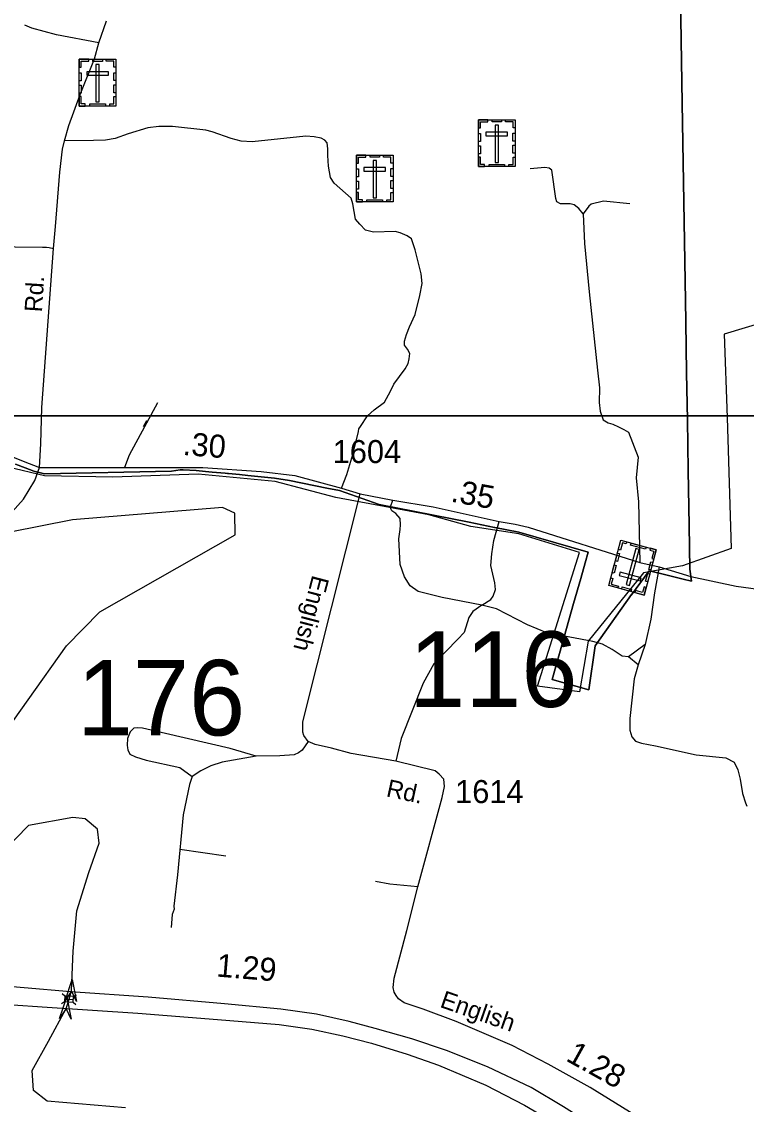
# Model space of a CAD drawing. Extents: x 2220236 to 2384410, y 720751 to 894131.
# Drawn here: x 2336765 to 2340704, y 813234 to 819117 of the extents above; entities that cross this region are included whole.
import ezdxf

# ---------------------------------------------------------------- set-up
doc = ezdxf.new("R2010")
doc.units = 0
doc.layers.add('Default', color=7, linetype='Continuous')

msp = doc.modelspace()

# ---------------------------------------------------------------- linework, layer by layer
at = {"layer": 'Default'}
for p, q in [((2340153.9, 815733.5), (2340062.6, 815666.3)), ((2340153.9, 815733.5), (2340115.2, 815623)), ((2340115.2, 815623), (2340062.6, 815666.3)), ((2337625.4, 814620.3), (2337874.4, 814584.8)), ((2336982.1, 813782.3), (2336998.2, 813792.1)), ((2336986.1, 813835.7), (2337000.6, 813823.6)), ((2336999.4, 813807.9), (2337046.7, 813804.3)), ((2337045.6, 813788.9), (2337060.1, 813776.8)), ((2337047.9, 813820), (2337064, 813829.8))]:
    msp.add_line(p, q, dxfattribs=at)
for points in [[(2329807.7, 835464.4), (2346103.7, 835464.4), (2346103.7, 816974.9), (2329807.7, 816974.9), (2329807.7, 835464.4)], [(2336732, 816712.6), (2336784.2, 816692.4), (2336831, 816674.3), (2336889, 816660.3), (2337579.2, 816675.1), (2337626, 816681.1), (2337643.8, 816681), (2337714.2, 816677.3), (2337764.8, 816673.3), (2337800.8, 816669.9), (2337848.5, 816664.9), (2337872.2, 816663.4), (2337884, 816662.6), (2337889.5, 816662.2), (2337949.5, 816656.5), (2337994.5, 816650.5), (2338139.8, 816636.1), (2338221.5, 816623.2), (2338424.8, 816582.5), (2338492.5, 816568.9), (2338708.2, 816494.1), (2339197, 816396.7), (2339335.8, 816369.1), (2339337.2, 816368.8), (2339467.5, 816342.9), (2339843.8, 816233.6), (2339827.5, 816175.9), (2339803.5, 816091.7), (2339765.2, 815955.9), (2339726.8, 815820.2), (2339688.2, 815684.6), (2339648.2, 815543.2), (2339847, 815486.8), (2339882, 815725.4), (2340079.2, 816004.6), (2340079.2, 816002.8), (2340176, 816133.8), (2340230.8, 816119.7), (2340359.8, 816088.4), (2340405.8, 816077.3), (2340397.2, 816141.4), (2340393.2, 816378.6), (2340388.2, 816677.2), (2340383.5, 816954.2), (2340379.2, 817208.9), (2340374.5, 817485.6), (2340372.8, 817600.8), (2340355, 818674.1), (2340344.5, 819362.8)], [(2340344.5, 819362.8), (2340355, 818674.1), (2340372.8, 817600.8), (2340374.5, 817485.6), (2340379.2, 817208.9), (2340383.5, 816954.2), (2340388.2, 816677.2), (2340393.2, 816378.6), (2340397.2, 816141.4), (2340405.8, 816077.3), (2340359.8, 816088.4), (2340230.8, 816119.7), (2340176, 816133.8), (2340079.2, 816002.8), (2340079.2, 816004.6), (2339882, 815725.4), (2339847, 815486.8), (2339648.2, 815543.2), (2339688.2, 815684.6), (2339726.8, 815820.2), (2339765.2, 815955.9), (2339803.5, 816091.7), (2339827.5, 816175.9), (2339843.8, 816233.6), (2339467.5, 816342.9), (2339337.2, 816368.8), (2339335.8, 816369.1), (2339197, 816396.7), (2338708.2, 816494.1), (2338492.5, 816568.9), (2338424.8, 816582.5), (2338221.5, 816623.2), (2338139.8, 816636.1), (2337994.5, 816650.5), (2337949.5, 816656.5), (2337889.5, 816662.2), (2337884, 816662.6), (2337872.2, 816663.4), (2337848.5, 816664.9), (2337800.8, 816669.9), (2337764.8, 816673.3), (2337714.2, 816677.3), (2337643.8, 816681), (2337626, 816681.1), (2337579.2, 816675.1), (2336889, 816660.3), (2336831, 816674.3), (2336784.2, 816692.4), (2336732, 816712.6)], [(2336732, 816712.6), (2336784.2, 816692.4), (2336831, 816674.3), (2336889, 816660.3), (2337579.2, 816675.1), (2337626, 816681.1), (2337643.8, 816681), (2337714.2, 816677.3), (2337764.8, 816673.3), (2337800.8, 816669.9), (2337848.5, 816664.9), (2337872.2, 816663.4), (2337884, 816662.6), (2337889.5, 816662.2), (2337949.5, 816656.5), (2337994.5, 816650.5), (2338139.8, 816636.1), (2338221.5, 816623.2), (2338424.8, 816582.5), (2338492.5, 816568.9), (2338708.2, 816494.1), (2339197, 816396.7), (2339335.8, 816369.1), (2339337.2, 816368.8), (2339467.5, 816342.9), (2339843.8, 816233.6), (2339827.5, 816175.9), (2339803.5, 816091.7), (2339765.2, 815955.9), (2339726.8, 815820.2), (2339688.2, 815684.6), (2339648.2, 815543.2), (2339847, 815486.8), (2339882, 815725.4), (2340079.2, 816004.6), (2340079.2, 816002.8), (2340176, 816133.8), (2340230.8, 816119.7), (2340359.8, 816088.4), (2340405.8, 816077.3), (2340397.2, 816141.4), (2340393.2, 816378.6), (2340388.2, 816677.2), (2340383.5, 816954.2), (2340379.2, 817208.9), (2340374.5, 817485.6), (2340372.8, 817600.8), (2340355, 818674.1), (2340344.5, 819362.8)], [(2340344.5, 819362.8), (2340355, 818674.1), (2340372.8, 817600.8), (2340374.5, 817485.6), (2340379.2, 817208.9), (2340383.5, 816954.2), (2340388.2, 816677.2), (2340393.2, 816378.6), (2340397.2, 816141.4), (2340405.8, 816077.3), (2340359.8, 816088.4), (2340230.8, 816119.7), (2340176, 816133.8), (2340079.2, 816002.8), (2340079.2, 816004.6), (2339882, 815725.4), (2339847, 815486.8), (2339648.2, 815543.2), (2339688.2, 815684.6), (2339726.8, 815820.2), (2339765.2, 815955.9), (2339803.5, 816091.7), (2339827.5, 816175.9), (2339843.8, 816233.6), (2339467.5, 816342.9), (2339337.2, 816368.8), (2339335.8, 816369.1), (2339197, 816396.7), (2338708.2, 816494.1), (2338492.5, 816568.9), (2338424.8, 816582.5), (2338221.5, 816623.2), (2338139.8, 816636.1), (2337994.5, 816650.5), (2337949.5, 816656.5), (2337889.5, 816662.2), (2337884, 816662.6), (2337872.2, 816663.4), (2337848.5, 816664.9), (2337800.8, 816669.9), (2337764.8, 816673.3), (2337714.2, 816677.3), (2337643.8, 816681), (2337626, 816681.1), (2337579.2, 816675.1), (2336889, 816660.3), (2336831, 816674.3), (2336784.2, 816692.4), (2336732, 816712.6)], [(2337185.4, 819002.7), (2336955.2, 819045.9), (2336820.6, 819082.2), (2336782.6, 819097.7)], [(2336862.2, 816694.7), (2336869.3, 816822.5), (2336874.4, 817021), (2336938.4, 817883.7), (2336948.6, 818003.2), (2336972.1, 818298.3), (2336986.5, 818424.3), (2336997.9, 818468.6), (2337020.9, 818552.8), (2337082.9, 818721.4), (2337160.6, 818914.2), (2337185.4, 819002.7), (2337226, 819121)], [(2333626.2, 818812.7), (2333689.1, 818786.2), (2333727.9, 818769.8), (2333830.4, 818726.8), (2333939.5, 818682.1), (2334071.7, 818624.2), (2334328.5, 818504.5), (2334658.5, 818316.5), (2334900.5, 818149.5), (2335168.9, 817940.7), (2335266.9, 817865.8), (2335514, 817676.9), (2335717.8, 817511.4), (2335849.5, 817350.5), (2335876.3, 817311.3), (2336034.6, 817119.3), (2336133.6, 817022.5), (2336218.4, 816963.6), (2336315.8, 816918.9), (2336549.9, 816817.6), (2336773, 816728.5), (2336862.2, 816694.7)], [(2342929.9, 818672.1), (2342390.1, 818280.9), (2341802.5, 817919.9), (2340961.2, 817532.3), (2340582.6, 817418.9)], [(2342929.9, 818672.1), (2342390.1, 818280.9), (2341802.5, 817919.9), (2340961.2, 817532.3), (2340582.6, 817418.9)], [(2338502.8, 816582.9), (2338533.4, 816655.5), (2338565.9, 816765.9), (2338595.4, 816890.8), (2338598.5, 816903.9), (2338607.2, 816917), (2338645.4, 816974.8), (2338681.1, 817007.3), (2338737.8, 817048.5), (2338769.8, 817108.3), (2338787.2, 817146.5), (2338850.2, 817231.3), (2338865.9, 817259.3), (2338871.6, 817285.4), (2338875.3, 817313.5), (2338862.9, 817337.2), (2338846.8, 817359.2), (2338846.5, 817381.2), (2338856, 817417.2), (2338873.5, 817459.3), (2338904.6, 817525.8), (2338929.5, 817628.1), (2338942.6, 817694.2), (2338936.1, 817746), (2338904.5, 817877.6), (2338883.8, 817937.3), (2338859.6, 817953.2), (2338823.3, 817968.7), (2338795.4, 817976.3), (2338677.5, 817972.9), (2338633.2, 817984.3), (2338602.9, 818015.9), (2338580.6, 818043.6), (2338565.5, 818127.4), (2338555.3, 818157.4), (2338464.3, 818240.1), (2338443.9, 818269.9), (2338433.1, 818331.9), (2338428.6, 818389.7), (2338430.1, 818425.8), (2338425.6, 818457.7), (2338413.5, 818473.6), (2338393.3, 818483.3), (2338355.2, 818490.8), (2338309.3, 818494.3), (2338017.7, 818464.8), (2337957.8, 818468), (2337903.6, 818481.4), (2337801.1, 818518.2), (2337767.1, 818527.8), (2337584.8, 818547.6), (2337511, 818546.6), (2337451, 818539.9), (2337343.3, 818506.7), (2337273.7, 818481.9), (2337221.9, 818473.1), (2337155.9, 818470.4), (2336997.9, 818468.6)], [(2339817.9, 818072.5), (2339793.5, 818102.3), (2339767.3, 818121.9), (2339747.2, 818127.7), (2339693.2, 818127.1), (2339673.1, 818138.8), (2339668.8, 818156.7), (2339646.9, 818310.4), (2339632.9, 818320.3), (2339609, 818323.9), (2339529, 818317)], [(2340071.2, 818127.7), (2339926.9, 818141.8), (2339861.2, 818125.1), (2339847.4, 818114.9), (2339817.9, 818072.5)], [(2339817.9, 818072.5), (2339823.7, 817910.7), (2339849, 817649), (2339894.6, 817223.1), (2339905.1, 817127.9), (2339904.1, 817048), (2339908.7, 817000), (2339925.2, 816954.2), (2339953.5, 816936.6), (2339977.4, 816929), (2340009.6, 816915.3), (2340037.8, 816901.6), (2340064, 816885.9), (2340115.6, 816750.5), (2340104.9, 816638.4), (2340118.4, 816508.7), (2340125.1, 816178.1)], [(2336521.3, 817845.3), (2336528.2, 817870.5), (2336541.2, 817887), (2336554.2, 817893.9), (2336565.5, 817895.6), (2336601.9, 817895.6), (2336730.2, 817893), (2336879.2, 817891.3), (2336900.9, 817891.3), (2336914.8, 817889.6), (2336938.4, 817883.7)], [(2337260.1, 816641.7), (2336889.7, 816649.6), (2336692.7, 816696.9), (2336109.5, 816965), (2335833.7, 817241.1), (2335717.1, 817380.6), (2335517.8, 817447.2)], [(2337260.1, 816641.7), (2336889.7, 816649.6), (2336692.7, 816696.9), (2336109.5, 816965), (2335833.7, 817241.1), (2335717.1, 817380.6), (2335517.8, 817447.2)], [(2340582.6, 817418.9), (2340600.3, 816966.5), (2340621.7, 816254.8)], [(2340582.6, 817418.9), (2340600.3, 816966.5), (2340621.7, 816254.8)], [(2337503.9, 817045), (2337349.1, 816761.7), (2337323.4, 816695)], [(2329807.7, 816974.9), (2370566.3, 816974.8), (2370566.3, 785046.7), (2329807.6, 785046.7), (2329807.7, 816974.9)], [(2337428.3, 816917.6), (2337444.9, 816948.9), (2337446.3, 816948.9)], [(2336653.1, 816396.7), (2336714.5, 816453.7), (2336776.1, 816522.1), (2336837.6, 816623.1), (2336862.2, 816694.7)], [(2336862.2, 816694.7), (2337323.4, 816695), (2337749.3, 816695), (2338067.4, 816672.7), (2338249.5, 816650.1), (2338502.8, 816582.9), (2338604.5, 816550.6)], [(2338142.7, 816618.1), (2337725, 816657.5), (2337260.1, 816641.7)], [(2338142.7, 816618.1), (2337725, 816657.5), (2337260.1, 816641.7)], [(2340144.4, 816121.2), (2339844.9, 815750.6), (2339797.6, 815474.6), (2339569.1, 815506.1), (2339797.6, 816231.7), (2339466.7, 816334.2), (2339206.6, 816373.6), (2338978.1, 816436.7), (2338473.7, 816531.3), (2338142.7, 816618.1)], [(2340144.4, 816121.2), (2339844.9, 815750.6), (2339797.6, 815474.6), (2339569.1, 815506.1), (2339797.6, 816231.7), (2339466.7, 816334.2), (2339206.6, 816373.6), (2338978.1, 816436.7), (2338473.7, 816531.3), (2338142.7, 816618.1)], [(2340129.6, 813155.8), (2339855, 813326.1), (2339627.6, 813452.7), (2339430.9, 813553.7), (2339127.3, 813684.6), (2338947.7, 813751.4), (2338845, 813785.6), (2338814.2, 813807.9), (2338800.6, 813825), (2338790.3, 813843.8), (2338785.2, 813869.5), (2338790.3, 813919.1), (2338857.9, 814177.8), (2338917.7, 814416.3), (2339050.2, 814900.5), (2339063.5, 814960.6), (2339058.9, 815000.5), (2339034.6, 815028.1), (2339012.4, 815046), (2338798, 815099.3), (2338555.4, 815140.4), (2338449.9, 815168.5), (2338361, 815189.1), (2338322.8, 815205.5), (2338298.3, 815237.3), (2338294.1, 815257.2), (2338293.4, 815313.2), (2338604.5, 816550.6)], [(2338604.5, 816550.6), (2338782.9, 816516.6), (2339001.3, 816481.3), (2339359.7, 816401.5), (2339446.9, 816386.1), (2339518.7, 816370.7), (2340125.1, 816178.1), (2340229.4, 816154.2), (2340402.2, 816102.8), (2340647.8, 816049.1), (2340820.1, 816025.4)], [(2339265.6, 815946.7), (2339051.2, 815988), (2338920.8, 816020.5), (2338876.3, 816051.9), (2338845.8, 816099.6), (2338823, 816167.3), (2338815.3, 816307.1), (2338822.7, 816357.2), (2338824.4, 816383.3), (2338822, 816417.2), (2338799.7, 816444.9), (2338777.5, 816458.6), (2338771.4, 816470.5), (2338769.2, 816480.5), (2338782.9, 816516.6)], [(2336590.1, 815138), (2337008.2, 815726.1), (2337189.3, 815910.8), (2337925.2, 816328.2), (2337924.2, 816446.3), (2337857.1, 816476.3), (2337041.2, 816410.2), (2336703, 816342.7)], [(2339265.6, 815946.7), (2339315.2, 815977.3), (2339327, 815995.4), (2339340.6, 816031.6), (2339336.1, 816067.4), (2339315.2, 816161.9), (2339320.3, 816225.2), (2339332.3, 816297.1), (2339359.7, 816401.5)], [(2340621.7, 816254.8), (2340621.7, 816254.8), (2340357.2, 816160.7), (2340144.4, 816121.2)], [(2340621.7, 816254.8), (2340621.7, 816254.8), (2340357.2, 816160.7), (2340144.4, 816121.2)], [(2340229.4, 816154.2), (2340205.5, 816013.8), (2340185, 815870), (2340153.9, 815733.5)], [(2339265.6, 815946.7), (2339218, 815912.1), (2339196.3, 815879.8), (2339169.4, 815797.5), (2339135.9, 815761.1), (2339005.5, 815627.5), (2338946.7, 815522.9), (2338828.4, 815221.5), (2338798, 815099.3)], [(2340062.6, 815666.3), (2340028.6, 815669.9), (2339974.1, 815705.3), (2339921.9, 815734.6), (2339869.8, 815748.1), (2339619.3, 815796.9), (2339514.7, 815839.6), (2339345.7, 815925.6), (2339265.6, 815946.7)], [(2340115.2, 815623), (2340094.1, 815546.7), (2340070.7, 815330.5), (2340071.5, 815266.5), (2340082, 815230.7), (2340102.1, 815206.9), (2340134.3, 815197.4), (2340210.4, 815182.3), (2340430.6, 815133.7), (2340591.9, 815117.2), (2340637.4, 815092.4), (2340658.1, 815051), (2340670.5, 815001.3), (2340682.9, 814922.7), (2340700, 814872.2), (2340706.2, 814854.4)], [(2338039.7, 815126.1), (2337899.4, 815168.4), (2337422.3, 815278.8), (2337394.2, 815280.4), (2337374.3, 815278), (2337354.5, 815257.8), (2337340.9, 815221.6), (2337339.4, 815185.8), (2337340.7, 815171.1), (2337341.7, 815159.8), (2337353.9, 815135.9), (2337384, 815122.4), (2337442.4, 815104.9), (2337624.7, 815065.2), (2337691.3, 815016.1)], [(2338322.8, 815205.5), (2338289.3, 815159.1), (2338269.5, 815144.9), (2338245.6, 815132.7), (2338167.7, 815127.7), (2338039.7, 815126.1)], [(2338039.7, 815126.1), (2337854.2, 815093.9), (2337792.6, 815073.2), (2337738.9, 815046.6), (2337691.3, 815016.1)], [(2337691.3, 815016.1), (2337677.7, 814971.9), (2337643.8, 814807.4), (2337611.7, 814481.2)], [(2337330.1, 813215.3), (2336904.2, 813250.5), (2336829.2, 813309.8), (2336822.7, 813418.5), (2336911.4, 813576.5), (2337007.3, 813755.1), (2337023.1, 813806.1), (2337036.4, 813851.1), (2337046.1, 814066.1), (2337065.6, 814286), (2337131.2, 814493.9), (2337187.2, 814653.6), (2337178.2, 814728.8), (2337111.1, 814785.1), (2337044.3, 814792.2), (2336803.2, 814749.6), (2336663.3, 814606)], [(2337611.7, 814481.2), (2337592.5, 814311.5), (2337594.8, 814295.4), (2337582.8, 814264.8), (2337578, 814195.8)], [(2338917.7, 814416.3), (2338765.5, 814430), (2338687.8, 814444.3)], [(2337031.2, 813845.4), (2336525.9, 813889.4), (2335438.7, 813985.3), (2334767.5, 814056.7)], [(2334785.5, 813894.3), (2335438.5, 813847.1), (2336478.8, 813791.1), (2336903.3, 813761.7)], [(2339848.7, 813128.2), (2339793.4, 813168.2), (2339710.8, 813221.2), (2339535, 813325), (2339297.9, 813437.3), (2339074.5, 813526.2), (2338886.1, 813589.8), (2338687, 813647), (2338545.2, 813685.1), (2338367.3, 813723.3), (2338174.6, 813750.8), (2337867.6, 813780.5), (2337452.6, 813816.5), (2337031.2, 813845.4)], [(2336903.3, 813761.7), (2337397.5, 813729.6), (2337829.5, 813695.7), (2338164, 813668.2), (2338341.9, 813642.8), (2338511.3, 813606.7), (2338665.9, 813566.5), (2338860.7, 813507.2), (2339030, 813447.8), (2339287.3, 813337.7), (2339499, 813229.6), (2339736.2, 813089.8), (2339812.4, 813039), (2339897.1, 812979.7), (2339925.9, 812957.6)]]:
    msp.add_lwpolyline(points, dxfattribs=at)
for points in [[(2337078, 818912.7), (2337277.1, 818912.7), (2337277.1, 818658.1), (2337078, 818658.1)], [(2337078, 818869.4), (2337089.4, 818869.4), (2337089.4, 818901.6), (2337129.9, 818901.6), (2337129.9, 818912.7), (2337078, 818912.7)], [(2337152.1, 818912.7), (2337203.9, 818912.7), (2337203.9, 818901.3), (2337152.1, 818901.3)], [(2337277.2, 818869.4), (2337265.8, 818869.4), (2337265.8, 818901.6), (2337225.3, 818901.6), (2337225.3, 818912.7), (2337277.2, 818912.7)], [(2337078, 818795.3), (2337078, 818838.6), (2337089.4, 818838.6), (2337089.4, 818795.3)], [(2337118.8, 818844.7), (2337118.8, 818826), (2337236.6, 818826), (2337236.6, 818844.7)], [(2337187, 818883.4), (2337168.4, 818883.4), (2337168.4, 818680.7), (2337187, 818680.7)], [(2337265.8, 818796.3), (2337265.8, 818839.6), (2337277.2, 818839.6), (2337277.2, 818796.3)], [(2337078, 818728.1), (2337078, 818771.4), (2337089.4, 818771.4), (2337089.4, 818728.1)], [(2337265.7, 818730.4), (2337265.7, 818773.7), (2337277.1, 818773.7), (2337277.1, 818730.4)], [(2337111.1, 818658.2), (2337111.1, 818669.6), (2337089.1, 818669.6), (2337089.1, 818710.1), (2337078, 818710.1), (2337078, 818658.2)], [(2337135.5, 818669.6), (2337220.3, 818669.6), (2337220.3, 818658.2), (2337135.5, 818658.2)], [(2337244, 818658.1), (2337244, 818669.6), (2337266, 818669.6), (2337266, 818710), (2337277.1, 818710), (2337277.1, 818658.1)], [(2339247.8, 818540.6), (2339259.2, 818540.6), (2339259.2, 818572.8), (2339299.8, 818572.8), (2339299.8, 818583.9), (2339247.9, 818583.9)], [(2339247.9, 818583.9), (2339446.9, 818583.9), (2339446.9, 818329.3), (2339247.9, 818329.3)], [(2339321.9, 818583.9), (2339373.7, 818583.9), (2339373.7, 818572.5), (2339321.9, 818572.5)], [(2339356.9, 818554.6), (2339338.2, 818554.6), (2339338.2, 818351.8), (2339356.9, 818351.8)], [(2339447, 818540.5), (2339435.7, 818540.5), (2339435.7, 818572.7), (2339395.1, 818572.7), (2339395.1, 818583.9), (2339447, 818583.9)], [(2339247.8, 818466.4), (2339247.8, 818509.7), (2339259.2, 818509.7), (2339259.2, 818466.4)], [(2339288.7, 818515.8), (2339288.7, 818497.2), (2339406.4, 818497.2), (2339406.4, 818515.8)], [(2339435.6, 818467.5), (2339435.6, 818510.8), (2339447, 818510.8), (2339447, 818467.5)], [(2339247.8, 818399.2), (2339247.8, 818442.5), (2339259.2, 818442.5), (2339259.2, 818399.2)], [(2339435.6, 818401.5), (2339435.6, 818444.9), (2339447, 818444.9), (2339447, 818401.5)], [(2338584.7, 818392), (2338783.8, 818392), (2338783.8, 818137.4), (2338584.7, 818137.4)], [(2338584.7, 818348.7), (2338596, 818348.7), (2338596, 818380.9), (2338636.6, 818380.9), (2338636.6, 818392), (2338584.7, 818392)], [(2338658.8, 818392), (2338710.6, 818392), (2338710.6, 818380.6), (2338658.8, 818380.6)], [(2338783.9, 818348.7), (2338772.5, 818348.7), (2338772.5, 818380.9), (2338731.9, 818380.9), (2338731.9, 818392), (2338783.8, 818392)], [(2339280.9, 818329.3), (2339280.9, 818340.8), (2339258.9, 818340.8), (2339258.9, 818381.2), (2339247.8, 818381.2), (2339247.8, 818329.3)], [(2339413.8, 818329.3), (2339413.8, 818340.8), (2339435.8, 818340.8), (2339435.8, 818381.2), (2339446.9, 818381.2), (2339446.9, 818329.3)], [(2338584.7, 818274.6), (2338584.7, 818317.9), (2338596.1, 818317.9), (2338596.1, 818274.6)], [(2338625.5, 818324), (2338625.5, 818305.3), (2338743.2, 818305.3), (2338743.2, 818324)], [(2338693.7, 818362.7), (2338675, 818362.7), (2338675, 818160), (2338693.7, 818160)], [(2338772.4, 818275.6), (2338772.4, 818318.9), (2338783.8, 818318.9), (2338783.8, 818275.6)], [(2339305.3, 818340.8), (2339390.2, 818340.8), (2339390.2, 818329.4), (2339305.3, 818329.4)], [(2338584.7, 818207.4), (2338584.7, 818250.7), (2338596, 818250.7), (2338596, 818207.4)], [(2338772.4, 818209.7), (2338772.4, 818253), (2338783.8, 818253), (2338783.8, 818209.7)], [(2338617.8, 818137.5), (2338617.8, 818149), (2338595.8, 818149), (2338595.8, 818189.4), (2338584.6, 818189.4), (2338584.6, 818137.5)], [(2338750.6, 818137.4), (2338750.6, 818148.9), (2338772.6, 818148.9), (2338772.6, 818189.3), (2338783.8, 818189.3), (2338783.8, 818137.4)], [(2338642.1, 818148.9), (2338727, 818148.9), (2338727, 818137.5), (2338642.1, 818137.5)], [(2340148.2, 816001.3), (2339956, 816053.1), (2340022.2, 816299), (2340214.4, 816247.2)], [(2340054.2, 816290.4), (2340051.2, 816279.3), (2340030, 816285), (2340019.4, 816246), (2340008.7, 816248.9), (2340022.2, 816299)], [(2340050.6, 816058), (2340068.6, 816053.1), (2340121.3, 816248.9), (2340103.3, 816253.8)], [(2340156, 816251.1), (2340074, 816273.1), (2340077, 816284.1), (2340158.9, 816262.1)], [(2340182.5, 816255.7), (2340179.5, 816244.7), (2340200.7, 816238.9), (2340190.2, 816199.9), (2340201, 816197), (2340214.5, 816247.1)], [(2340014.4, 816226.2), (2340003.1, 816184.4), (2339992.1, 816187.4), (2340003.4, 816229.2)], [(2339997.2, 816162.6), (2339985.9, 816120.8), (2339975, 816123.7), (2339986.2, 816165.5)], [(2340196.3, 816179.7), (2340185, 816137.8), (2340174, 816140.8), (2340185.3, 816182.6)], [(2339967.2, 816095), (2339978.1, 816092), (2339969.8, 816061), (2340008.9, 816050.4), (2340006, 816039.7), (2339955.9, 816053.2)], [(2340126.5, 816077.7), (2340131.4, 816095.7), (2340017.7, 816126.3), (2340012.8, 816108.3)], [(2340178.8, 816114.8), (2340167.5, 816072.9), (2340156.5, 816075.9), (2340167.8, 816117.7)], [(2340076.7, 816020.6), (2340026.7, 816034.1), (2340029.6, 816045.1), (2340079.7, 816031.6)], [(2340159.5, 816043.2), (2340148.5, 816046.1), (2340140.2, 816015), (2340101, 816025.6), (2340098.1, 816014.8), (2340148.2, 816001.3)], [(2337001.1, 813796.5), (2337040.5, 813911.9), (2337064.1, 813792.3), (2337036.4, 813851.1)], [(2336971.9, 813700.5), (2337011.4, 813815.9), (2337034.9, 813696.3), (2337007.3, 813755.1)], [(2336998.2, 813792.1), (2337045.6, 813788.6), (2337047.9, 813820.1), (2337000.6, 813823.6)]]:
    msp.add_lwpolyline(points, close=True, dxfattribs=at)

# ---------------------------------------------------------------- texts
for s, height, rotation, p in [('Rd.', 95, 86.40953, (2336875.6, 817536.5)), ('.30', 125, 355.35704, (2337638.2, 816763.1)), ('.35', 125, 349.69091, (2339093.6, 816509.5)), ('English', 95, 255.41066, (2338345.7, 816114)), ('Rd.', 95, 347.81515, (2338742.5, 814908.5)), ('1.29', 125, 355.29371, (2337820.7, 813928.7)), ('English', 95, 340.74597, (2339033.7, 813764.3)), ('1.28', 125, 330.89333, (2339717.5, 813474.1))]:
    msp.add_text(s, height=height, rotation=rotation, dxfattribs=at).set_placement(p)
for s, height, p in [('1604', 125, (2338455.8, 816718.6)), ('116', 410.1, (2338871.1, 815393.5)), ('176', 410.1, (2337065.1, 815238.7)), ('1614', 125, (2339121.2, 814871.1))]:
    msp.add_text(s, height=height, dxfattribs=at).set_placement(p)

doc.saveas('drawing.dxf')
